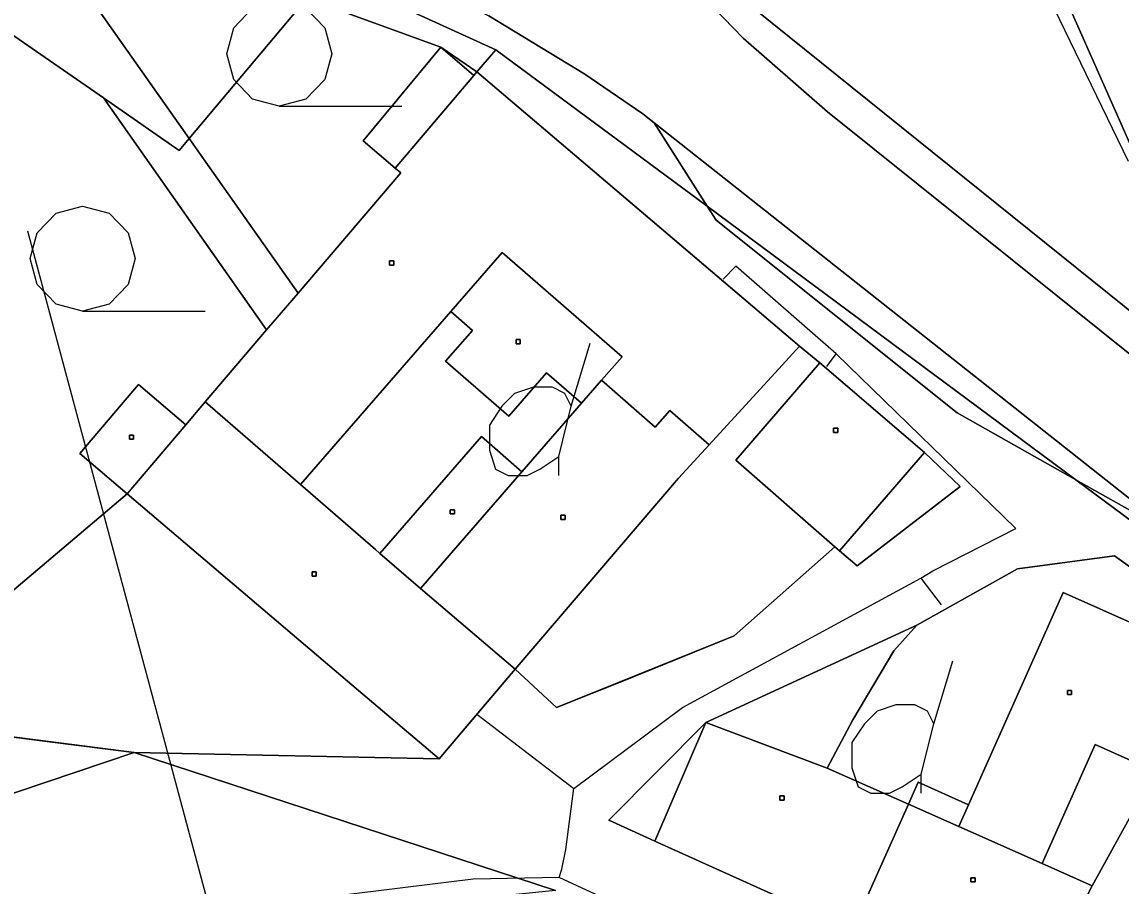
# Model space of a CAD drawing. Extents: x -645676 to -642474, y -1077513 to -1072613.
# Drawn here: x -644389.6 to -644311.2, y -1074532.1 to -1074470.4 of the extents above; entities that cross this region are included whole.
import ezdxf

# ---------------------------------------------------------------- set-up
doc = ezdxf.new("R2010")
doc.units = 0
for name, color, linetype in [('ELEKTRO', 7, 'Continuous'), ('KN', 7, 'Continuous'), ('KULTURY_STAV', 7, 'Continuous'), ('KULTURY_ZNACKY', 7, 'Continuous'), ('PLYNOVOD', 7, 'Continuous')]:
    doc.layers.add(name, color=color, linetype=linetype)

# ---------------------------------------------------------------- blocks, each defined once
blk = doc.blocks.new('3$0400')
blk.add_lwpolyline([(0, 0), (-0.38, 0.1), (-0.65, 0.38), (-0.75, 0.75), (-0.65, 1.12), (-0.38, 1.4), (0, 1.5), (0.38, 1.4), (0.65, 1.12), (0.75, 0.75), (0.65, 0.38), (0.38, 0.1), (0, 0), (1.75, 0)])
blk = doc.blocks.new('$431')
blk.add_line((0.63, 0.99), (0.9, 1.89))
blk.add_lwpolyline([(0.45, 0), (0.45, 0.27), (0.63, 0.99), (0.54, 1.17), (0.36, 1.26), (0.09, 1.26), (-0.18, 1.17), (-0.36, 0.99), (-0.54, 0.72), (-0.54, 0.36), (-0.45, 0.09), (-0.27, 0), (0, 0), (0.18, 0.09), (0.45, 0.27)])

msp = doc.modelspace()

# ---------------------------------------------------------------- linework, layer by layer
at = {"layer": 'ELEKTRO'}
msp.add_line((-644376.04, -1074534.49), (-644389.22, -1074485.37), dxfattribs=at)
at = {"layer": 'KN'}
for points in [[(-644336.63, -1074414.36), (-644337.86, -1074424.84), (-644326.82, -1074445.99), (-644315.08, -1074468.83), (-644304.6, -1074492.48), (-644283.44, -1074512.85), (-644337.17, -1074469.63), (-644344.48, -1074445.7), (-644356.56, -1074428.31), (-644356.28, -1074427.31), (-644355.18, -1074425.56), (-644353.8, -1074423.93), (-644337.98, -1074408.94)], [(-644344.5, -1074477.64), (-644340.71, -1074483.59), (-644355.79, -1074472.41), (-644367.81, -1074466.93), (-644387.32, -1074462.89), (-644388.3, -1074462.67), (-644387.92, -1074462.32), (-644387.16, -1074461.96), (-644384.27, -1074460.56), (-644381.29, -1074459.95), (-644377.3, -1074460.43), (-644366.91, -1074464.15), (-644366.22, -1074465.3), (-644360.74, -1074467.72), (-644356.29, -1074470), (-644349.45, -1074474.17), (-644345.31, -1074477)], [(-644355.79, -1074472.41), (-644357.15, -1074474), (-644359.72, -1074472.24), (-644369.29, -1074468.74), (-644377.69, -1074478.76), (-644388.21, -1074463.81), (-644387.32, -1074462.89), (-644367.81, -1074466.93)], [(-644377.69, -1074478.76), (-644378.41, -1074479.61), (-644383.82, -1074475.86), (-644391.14, -1074470.79), (-644390.04, -1074467.27), (-644389.21, -1074464.84), (-644388.21, -1074463.81)], [(-644300.09, -1074482.6), (-644297.76, -1074487.37), (-644304.6, -1074492.48), (-644315.08, -1074468.83), (-644311, -1074466.86), (-644302.75, -1074483.93)], [(-644359.72, -1074472.24), (-644365.27, -1074478.93), (-644362.98, -1074480.87), (-644362.58, -1074481.2), (-644369.92, -1074489.8), (-644377.69, -1074478.76), (-644369.29, -1074468.74)], [(-644383.82, -1074475.86), (-644372.16, -1074492.42), (-644376.54, -1074497.55), (-644377.94, -1074499.2), (-644381.31, -1074496.33), (-644385.49, -1074501.25), (-644382.12, -1074504.12), (-644393.18, -1074513.49), (-644405.02, -1074519.6), (-644403.98, -1074511.84), (-644391.14, -1074470.79)], [(-644357.36, -1074474.25), (-644362.98, -1074480.87), (-644365.27, -1074478.93), (-644359.72, -1074472.24)], [(-644357.15, -1074474), (-644357.36, -1074474.25), (-644359.72, -1074472.24)], [(-644334.11, -1074493.58), (-644335.36, -1074494.94), (-644340.56, -1074500.63), (-644343.38, -1074498.18), (-644344.41, -1074499.36), (-644348.25, -1074496.02), (-644346.78, -1074494.34), (-644355.34, -1074486.9), (-644359.01, -1074491.12), (-644369.74, -1074503.46), (-644376.54, -1074497.55), (-644372.16, -1074492.42), (-644369.92, -1074489.8), (-644362.58, -1074481.2), (-644362.98, -1074480.87), (-644357.36, -1074474.25), (-644357.15, -1074474)], [(-644377.69, -1074478.76), (-644369.92, -1074489.8), (-644372.16, -1074492.42), (-644383.82, -1074475.86), (-644378.41, -1074479.61)], [(-644308.27, -1074506.27), (-644310.14, -1074505.51), (-644314.38, -1074503.12), (-644340.71, -1074483.59), (-644344.5, -1074477.64)], [(-644314.38, -1074503.12), (-644322.85, -1074498.35), (-644340.07, -1074484.59), (-644340.71, -1074483.59)], [(-644348.25, -1074496.02), (-644349.67, -1074497.66), (-644352.18, -1074495.48), (-644354.87, -1074498.58), (-644359.38, -1074494.66), (-644357.47, -1074492.46), (-644359.01, -1074491.12), (-644355.34, -1074486.9), (-644346.78, -1074494.34)], [(-644363.09, -1074487.79), (-644363.39, -1074487.79), (-644363.39, -1074487.49), (-644363.09, -1074487.49)], [(-644363.09, -1074487.79), (-644363.09, -1074487.49), (-644363.39, -1074487.49), (-644363.39, -1074487.79)], [(-644349.67, -1074497.66), (-644353.93, -1074502.55), (-644356.81, -1074500.04), (-644364.07, -1074508.39), (-644364.39, -1074508.11), (-644369.74, -1074503.46), (-644359.01, -1074491.12), (-644357.47, -1074492.46), (-644359.38, -1074494.66), (-644354.87, -1074498.58), (-644352.18, -1074495.48)], [(-644332.66, -1074494.77), (-644338.65, -1074501.73), (-644331.59, -1074507.92), (-644338.77, -1074514.28), (-644351.46, -1074519.4), (-644354.42, -1074516.66), (-644342.75, -1074503.02), (-644340.56, -1074500.63), (-644335.36, -1074494.94), (-644334.11, -1074493.58)], [(-644354.05, -1074493.42), (-644354.35, -1074493.42), (-644354.35, -1074493.12), (-644354.05, -1074493.12)], [(-644354.05, -1074493.42), (-644354.05, -1074493.12), (-644354.35, -1074493.12), (-644354.35, -1074493.42)], [(-644325.19, -1074501.19), (-644331.26, -1074508.21), (-644331.59, -1074507.92), (-644338.65, -1074501.73), (-644332.66, -1074494.77)], [(-644377.94, -1074499.2), (-644382.12, -1074504.12), (-644385.49, -1074501.25), (-644381.31, -1074496.33)], [(-644340.56, -1074500.63), (-644342.75, -1074503.02), (-644354.42, -1074516.66), (-644361.17, -1074510.88), (-644353.93, -1074502.55), (-644349.67, -1074497.66), (-644348.25, -1074496.02), (-644344.41, -1074499.36), (-644343.38, -1074498.18)], [(-644369.74, -1074503.46), (-644364.39, -1074508.11), (-644364.07, -1074508.39), (-644361.17, -1074510.88), (-644354.42, -1074516.66), (-644359.85, -1074523.06), (-644365.61, -1074518.18), (-644369.87, -1074514.55), (-644382.12, -1074504.12), (-644377.94, -1074499.2), (-644376.54, -1074497.55)], [(-644331.39, -1074499.74), (-644331.69, -1074499.74), (-644331.69, -1074499.44), (-644331.39, -1074499.44)], [(-644331.39, -1074499.74), (-644331.39, -1074499.44), (-644331.69, -1074499.44), (-644331.69, -1074499.74)], [(-644381.66, -1074500.23), (-644381.96, -1074500.23), (-644381.96, -1074499.93), (-644381.66, -1074499.93)], [(-644381.66, -1074500.23), (-644381.66, -1074499.93), (-644381.96, -1074499.93), (-644381.96, -1074500.23)], [(-644353.93, -1074502.55), (-644361.17, -1074510.88), (-644364.07, -1074508.39), (-644356.81, -1074500.04)], [(-644331.26, -1074508.21), (-644325.19, -1074501.19), (-644322.65, -1074503.61), (-644330.01, -1074509.27)], [(-644308.27, -1074506.27), (-644288.85, -1074521.82), (-644287.36, -1074521.52), (-644286.73, -1074521.64), (-644280.48, -1074526.72), (-644280.14, -1074527.24), (-644280.26, -1074528.43), (-644314.38, -1074503.12), (-644310.14, -1074505.51)], [(-644359.85, -1074523.06), (-644381.61, -1074522.61), (-644405.02, -1074519.6), (-644393.18, -1074513.49), (-644382.12, -1074504.12), (-644369.87, -1074514.55), (-644365.61, -1074518.18)], [(-644358.75, -1074505.57), (-644359.05, -1074505.57), (-644359.05, -1074505.27), (-644358.75, -1074505.27)], [(-644358.75, -1074505.57), (-644358.75, -1074505.27), (-644359.05, -1074505.27), (-644359.05, -1074505.57)], [(-644350.85, -1074505.96), (-644351.15, -1074505.96), (-644351.15, -1074505.66), (-644350.85, -1074505.66)], [(-644350.85, -1074505.96), (-644350.85, -1074505.66), (-644351.15, -1074505.66), (-644351.15, -1074505.96)], [(-644306.86, -1074520.6), (-644313.21, -1074532.13), (-644316.79, -1074530.54), (-644313.01, -1074522.04), (-644310.45, -1074523.18), (-644306.79, -1074514.96), (-644315.3, -1074511.17), (-644322.06, -1074526.34), (-644325.64, -1074524.73), (-644326.34, -1074526.3), (-644332.14, -1074523.72), (-644330.3, -1074520.26), (-644327.38, -1074515.34), (-644325.75, -1074513.5), (-644318.55, -1074509.49), (-644311.63, -1074508.57), (-644303.46, -1074514.42)], [(-644368.62, -1074510.01), (-644368.92, -1074510.01), (-644368.92, -1074509.71), (-644368.62, -1074509.71)], [(-644368.62, -1074510.01), (-644368.62, -1074509.71), (-644368.92, -1074509.71), (-644368.92, -1074510.01)], [(-644316.79, -1074530.54), (-644322.75, -1074527.89), (-644322.06, -1074526.34), (-644315.3, -1074511.17), (-644306.79, -1074514.96), (-644310.45, -1074523.18), (-644313.01, -1074522.04)], [(-644332.14, -1074523.72), (-644340.8, -1074520.47), (-644325.75, -1074513.5), (-644327.38, -1074515.34), (-644330.3, -1074520.26)], [(-644314.69, -1074518.47), (-644314.99, -1074518.47), (-644314.99, -1074518.17), (-644314.69, -1074518.17)], [(-644314.69, -1074518.47), (-644314.69, -1074518.17), (-644314.99, -1074518.17), (-644314.99, -1074518.47)], [(-644381.61, -1074522.61), (-644406.63, -1074531.03), (-644405.02, -1074519.6)], [(-644344.44, -1074528.93), (-644346.1, -1074528.18), (-644347.74, -1074527.44), (-644340.8, -1074520.47)], [(-644332.14, -1074523.72), (-644326.34, -1074526.3), (-644330.36, -1074535.29), (-644344.44, -1074528.93), (-644340.8, -1074520.47)], [(-644302.15, -1074522.82), (-644303.04, -1074524.7), (-644307.35, -1074533.85), (-644314.34, -1074539.05), (-644316.21, -1074538.1), (-644313.21, -1074532.13), (-644306.86, -1074520.6)], [(-644351.54, -1074532.47), (-644371.13, -1074534.43), (-644377.03, -1074537.13), (-644393.69, -1074544.77), (-644409.72, -1074553.07), (-644406.63, -1074531.03), (-644381.61, -1074522.61)], [(-644322.06, -1074526.34), (-644322.75, -1074527.89), (-644326.34, -1074526.3), (-644325.64, -1074524.73)], [(-644335.21, -1074526.01), (-644335.51, -1074526.01), (-644335.51, -1074525.71), (-644335.21, -1074525.71)], [(-644335.21, -1074526.01), (-644335.21, -1074525.71), (-644335.51, -1074525.71), (-644335.51, -1074526.01)], [(-644322.75, -1074527.89), (-644316.79, -1074530.54), (-644313.21, -1074532.13), (-644316.21, -1074538.1), (-644317.84, -1074541.33), (-644330.36, -1074535.29), (-644326.34, -1074526.3)], [(-644321.58, -1074531.85), (-644321.88, -1074531.85), (-644321.88, -1074531.55), (-644321.58, -1074531.55)], [(-644321.58, -1074531.85), (-644321.58, -1074531.55), (-644321.88, -1074531.55), (-644321.88, -1074531.85)]]:
    msp.add_lwpolyline(points, close=True, dxfattribs=at)
for points in [[(-644276.61, -1074521.34), (-644332.11, -1074476.85), (-644338.13, -1074471.59), (-644341.66, -1074467.91)], [(-644341.66, -1074467.91), (-644338.13, -1074471.59), (-644332.11, -1074476.85), (-644276.61, -1074521.34)], [(-644308.27, -1074506.27), (-644344.5, -1074477.64), (-644345.31, -1074477), (-644349.45, -1074474.17), (-644356.29, -1074470)], [(-644337.17, -1074469.63), (-644283.44, -1074512.85)], [(-644351.54, -1074532.47), (-644381.61, -1074522.61), (-644359.85, -1074523.06), (-644354.42, -1074516.66), (-644351.46, -1074519.4), (-644338.77, -1074514.28), (-644331.59, -1074507.92), (-644331.26, -1074508.21), (-644330.01, -1074509.27), (-644322.65, -1074503.61), (-644325.19, -1074501.19), (-644332.66, -1074494.77), (-644334.11, -1074493.58), (-644357.15, -1074474), (-644355.79, -1074472.41), (-644340.71, -1074483.59), (-644340.07, -1074484.59), (-644322.85, -1074498.35), (-644314.38, -1074503.12), (-644280.26, -1074528.43)], [(-644303.46, -1074514.42), (-644311.63, -1074508.57), (-644318.55, -1074509.49), (-644325.75, -1074513.5), (-644340.8, -1074520.47), (-644347.74, -1074527.44), (-644346.1, -1074528.18), (-644344.44, -1074528.93), (-644330.36, -1074535.29), (-644317.84, -1074541.33), (-644316.21, -1074538.1), (-644314.34, -1074539.05), (-644307.35, -1074533.85)]]:
    msp.add_lwpolyline(points, dxfattribs=at)
at = {"layer": 'KULTURY_STAV'}
for points in [[(-644387.32, -1074462.89), (-644367.81, -1074466.93), (-644355.79, -1074472.41), (-644357.15, -1074474), (-644359.72, -1074472.24), (-644365.27, -1074478.93), (-644362.98, -1074480.87), (-644362.58, -1074481.2), (-644369.92, -1074489.8), (-644377.69, -1074478.76), (-644388.21, -1074463.81), (-644387.32, -1074462.89)], [(-644387.66, -1074464.6), (-644377.69, -1074478.76), (-644374, -1074484.01), (-644369.92, -1074489.8), (-644372.16, -1074492.42), (-644375.38, -1074487.84), (-644383.82, -1074475.86), (-644390.21, -1074471.44), (-644391.14, -1074470.79), (-644397.23, -1074490.25), (-644403.98, -1074511.84), (-644405.02, -1074519.6)], [(-644405.02, -1074519.6), (-644387.64, -1074521.84), (-644381.61, -1074522.61), (-644377.99, -1074522.68), (-644359.85, -1074523.06), (-644357.49, -1074520.28), (-644354.42, -1074516.66), (-644351.46, -1074519.4), (-644346.45, -1074517.38), (-644338.77, -1074514.28), (-644331.59, -1074507.92), (-644331.26, -1074508.21), (-644330.01, -1074509.27), (-644322.65, -1074503.61), (-644325.19, -1074501.19), (-644332.66, -1074494.77), (-644334.11, -1074493.58), (-644337.47, -1074490.72), (-644345.12, -1074484.22), (-644357.15, -1074474), (-644355.79, -1074472.41), (-644359.55, -1074470.7), (-644367.81, -1074466.93)], [(-644391.14, -1074470.79), (-644383.82, -1074475.86), (-644372.16, -1074492.42), (-644376.54, -1074497.55), (-644377.94, -1074499.2), (-644381.31, -1074496.33), (-644385.49, -1074501.25), (-644382.12, -1074504.12), (-644393.18, -1074513.49), (-644405.02, -1074519.6), (-644403.98, -1074511.84), (-644391.14, -1074470.79)], [(-644359.72, -1074472.24), (-644357.15, -1074474), (-644334.11, -1074493.58), (-644332.66, -1074494.77), (-644325.19, -1074501.19), (-644322.65, -1074503.61), (-644330.01, -1074509.27), (-644331.26, -1074508.21), (-644331.59, -1074507.92), (-644338.77, -1074514.28), (-644351.46, -1074519.4), (-644354.42, -1074516.66), (-644359.85, -1074523.06), (-644381.61, -1074522.61), (-644405.02, -1074519.6)], [(-644393.18, -1074513.49), (-644382.12, -1074504.12), (-644385.49, -1074501.25), (-644381.31, -1074496.33), (-644377.94, -1074499.2), (-644376.54, -1074497.55), (-644372.16, -1074492.42), (-644369.92, -1074489.8), (-644362.58, -1074481.2), (-644362.98, -1074480.87), (-644365.27, -1074478.93), (-644359.72, -1074472.24)], [(-644311.63, -1074508.57), (-644303.46, -1074514.42), (-644306.86, -1074520.6), (-644313.21, -1074532.13), (-644316.21, -1074538.1), (-644317.84, -1074541.33), (-644330.36, -1074535.29), (-644344.44, -1074528.93), (-644346.1, -1074528.18), (-644347.74, -1074527.44), (-644340.8, -1074520.47), (-644325.75, -1074513.5), (-644318.55, -1074509.49), (-644311.63, -1074508.57)], [(-644347.74, -1074527.44), (-644346.1, -1074528.18), (-644344.44, -1074528.93), (-644330.36, -1074535.29), (-644330.24, -1074535.35), (-644317.84, -1074541.33), (-644316.21, -1074538.1), (-644314.3, -1074534.31), (-644314.07, -1074533.85), (-644313.21, -1074532.13), (-644306.86, -1074520.6), (-644303.46, -1074514.42), (-644311.63, -1074508.57), (-644318.55, -1074509.49), (-644325.75, -1074513.5), (-644340.8, -1074520.47), (-644347.74, -1074527.44)]]:
    msp.add_lwpolyline(points, dxfattribs=at)
at = {"layer": 'PLYNOVOD'}
for p, q in [((-644320.44, -1074460.11), (-644310.66, -1074480.37)), ((-644338.66, -1074487.88), (-644339.56, -1074488.81)), ((-644331.51, -1074494.13), (-644338.66, -1074487.88)), ((-644332.17, -1074495.04), (-644331.51, -1074494.13)), ((-644318.67, -1074506.6), (-644331.51, -1074494.13)), ((-644324.6, -1074509.62), (-644318.67, -1074506.6)), ((-644325.46, -1074510.16), (-644324.6, -1074509.62)), ((-644342.47, -1074519.4), (-644325.46, -1074510.16)), ((-644325.46, -1074510.16), (-644324, -1074512.05)), ((-644350.22, -1074525.18), (-644342.47, -1074519.4)), ((-644357.15, -1074519.87), (-644350.22, -1074525.18)), ((-644350.81, -1074529.52), (-644350.22, -1074525.18)), ((-644351.09, -1074530.94), (-644350.81, -1074529.52)), ((-644351.27, -1074531.52), (-644351.09, -1074530.94)), ((-644357.42, -1074531.66), (-644369, -1074533.08)), ((-644351.27, -1074531.52), (-644357.42, -1074531.66)), ((-644340.7, -1074536.42), (-644351.27, -1074531.52))]:
    msp.add_line(p, q, dxfattribs=at)

# ---------------------------------------------------------------- block references
at = {"layer": 'KULTURY_ZNACKY', "xscale": 5, "yscale": 5}
for name, p in [('3$0400', (-644371.26, -1074476.45)), ('3$0400', (-644385.3, -1074491.08)), ('$431', (-644353.56, -1074502.82)), ('$431', (-644327.68, -1074525.5))]:
    msp.add_blockref(name, p, dxfattribs=at)

doc.saveas('drawing.dxf')
